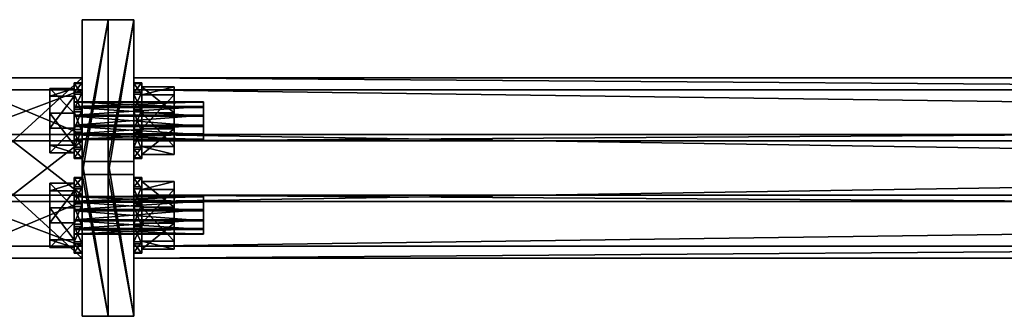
# Model space of a CAD drawing. Header units: millimetres. Extents: x 60485 to 71303, y 100 to 16900.
# Tile 795 of 1056: x 63253 to 63557, y 10154 to 10246. Entities that reach past the tile are written whole.
import ezdxf

# ---------------------------------------------------------------- set-up
doc = ezdxf.new("R2010")
doc.units = ezdxf.units.MM
for name, color, linetype in [('13', 7, 'Continuous'), ('4', 7, 'Continuous'), ('99', 7, 'Continuous')]:
    doc.layers.add(name, color=color, linetype=linetype)

msp = doc.modelspace()

# ---------------------------------------------------------------- meshes
at = {"layer": '13', "color": 7}
mesh = msp.add_polyface(dxfattribs=at)
corners = [(63309.5, 10208.88, 5057.29), (63269.5, 10208.77, 5054.18), (63269.5, 10208.88, 5057.29), (63309.5, 10208.77, 5054.18), (63269.5, 10210.23, 5051.44), (63309.5, 10210.23, 5051.44), (63269.5, 10212.86, 5049.79), (63309.5, 10212.86, 5049.79), (63269.5, 10215.97, 5049.69), (63309.5, 10213.27, 5061.38), (63269.5, 10210.53, 5059.92), (63269.5, 10213.27, 5061.38), (63309.5, 10210.53, 5059.92), (63269.5, 10219.01, 5059.62), (63269.5, 10220.46, 5056.88), (63269.5, 10220.36, 5053.78), (63269.5, 10218.71, 5051.14), (63269.5, 10204.68, 5058.57), (63269.5, 10207.02, 5048.44), (63262, 10207.02, 5048.44), (63262, 10204.68, 5058.57), (63269.5, 10216.96, 5045.41), (63262, 10216.96, 5045.41), (63269.5, 10212.28, 5065.66), (63262, 10212.28, 5065.66), (63269.5, 10224.56, 5052.49), (63269.5, 10222.22, 5062.62), (63262, 10222.22, 5062.62), (63262, 10224.56, 5052.49), (63272, 10203.14, 5059.04), (63272, 10202.93, 5052.83), (63269.5, 10202.93, 5052.83), (63269.5, 10203.14, 5059.04), (63272, 10205.84, 5047.35), (63269.5, 10205.84, 5047.35), (63272, 10211.11, 5044.06), (63269.5, 10211.11, 5044.06), (63269.5, 10217.32, 5043.84), (63272, 10218.13, 5067.01), (63272, 10211.92, 5067.22), (63269.5, 10211.92, 5067.22), (63272, 10206.43, 5064.31), (63269.5, 10206.43, 5064.31), (63272, 10222.8, 5046.76), (63272, 10226.09, 5052.02), (63272, 10226.31, 5058.23), (63272, 10223.39, 5063.72), (63269.5, 10218.13, 5067.01), (63269.5, 10223.39, 5063.72), (63269.5, 10226.31, 5058.23), (63269.5, 10226.09, 5052.02), (63269.5, 10222.8, 5046.76)]
mesh.append_faces([[corners[k] for k in face] for face in [(0, 1, 2, 2), (3, 4, 1, 1), (5, 6, 4, 4), (7, 8, 6, 6), (9, 10, 11, 11), (12, 2, 10, 10), (8, 4, 6, 6), (17, 19, 20, 20), (18, 22, 19, 19), (23, 20, 24, 24), (26, 17, 23, 23), (20, 27, 24, 24), (29, 31, 32, 32), (30, 34, 31, 31), (33, 36, 34, 34), (35, 37, 36, 36), (39, 42, 40, 40), (41, 32, 42, 42), (38, 41, 39, 39), (42, 47, 40, 40)]], dxfattribs={"vtx0": -1, "color": 7})
mesh.append_faces([[corners[k] for k in face] for face in [(13, 11, 10, 10), (14, 10, 2, 2), (15, 2, 1, 1), (16, 1, 4, 4), (25, 18, 17, 17), (28, 20, 19, 19), (43, 35, 33, 33), (44, 33, 30, 30), (45, 30, 29, 29), (46, 29, 41, 41), (48, 42, 32, 32), (49, 32, 31, 31), (50, 31, 34, 34), (51, 34, 36, 36)]], dxfattribs={"vtx0": -1, "vtx2": -1, "vtx3": -1, "color": 7})
mesh.append_faces([[corners[k] for k in face] for face in [(17, 18, 19, 19), (18, 21, 22, 22), (23, 17, 20, 20), (29, 30, 31, 31), (30, 33, 34, 34), (33, 35, 36, 36), (38, 39, 40, 40), (39, 41, 42, 42), (41, 29, 32, 32)]], dxfattribs={"vtx2": -1, "vtx3": -1, "color": 7})
mesh = msp.add_polyface(dxfattribs=at)
corners = [(63309.5, 10215.97, 5049.69), (63269.5, 10218.71, 5051.14), (63269.5, 10215.97, 5049.69), (63309.5, 10218.71, 5051.14), (63269.5, 10220.36, 5053.78), (63309.5, 10220.36, 5053.78), (63269.5, 10220.46, 5056.88), (63309.5, 10220.46, 5056.88), (63269.5, 10219.01, 5059.62), (63309.5, 10219.01, 5059.62), (63269.5, 10216.37, 5061.27), (63309.5, 10216.37, 5061.27), (63269.5, 10213.27, 5061.38), (63269.5, 10210.53, 5059.92), (63269.5, 10208.88, 5057.29), (63269.5, 10208.77, 5054.18), (63269.5, 10210.23, 5051.44), (63269.5, 10216.96, 5045.41), (63269.5, 10224.56, 5052.49), (63262, 10224.56, 5052.49), (63262, 10216.96, 5045.41), (63269.5, 10222.22, 5062.62), (63262, 10222.22, 5062.62), (63269.5, 10212.28, 5065.66), (63262, 10212.28, 5065.66), (63269.5, 10207.02, 5048.44), (63269.5, 10204.68, 5058.57), (63262, 10204.68, 5058.57), (63262, 10207.02, 5048.44), (63272, 10211.11, 5044.06), (63272, 10217.32, 5043.84), (63269.5, 10217.32, 5043.84), (63272, 10222.8, 5046.76), (63269.5, 10222.8, 5046.76), (63272, 10226.09, 5052.02), (63269.5, 10226.09, 5052.02), (63272, 10226.31, 5058.23), (63269.5, 10226.31, 5058.23), (63272, 10223.39, 5063.72), (63269.5, 10223.39, 5063.72), (63272, 10218.13, 5067.01), (63269.5, 10218.13, 5067.01), (63269.5, 10211.92, 5067.22), (63272, 10205.84, 5047.35), (63272, 10202.93, 5052.83), (63272, 10203.14, 5059.04), (63272, 10206.43, 5064.31), (63269.5, 10206.43, 5064.31), (63269.5, 10203.14, 5059.04), (63269.5, 10202.93, 5052.83), (63269.5, 10205.84, 5047.35), (63269.5, 10211.11, 5044.06)]
mesh.append_faces([[corners[k] for k in face] for face in [(0, 1, 2, 2), (3, 4, 1, 1), (5, 6, 4, 4), (7, 8, 6, 6), (9, 10, 8, 8), (11, 12, 10, 10), (12, 8, 10, 10), (17, 19, 20, 20), (18, 22, 19, 19), (21, 24, 22, 22), (25, 18, 17, 17), (19, 28, 20, 20), (30, 33, 31, 31), (32, 35, 33, 33), (34, 37, 35, 35), (36, 39, 37, 37), (38, 41, 39, 39), (40, 42, 41, 41), (29, 32, 30, 30), (33, 51, 31, 31)]], dxfattribs={"vtx0": -1, "color": 7})
mesh.append_faces([[corners[k] for k in face] for face in [(8, 13, 6, 6), (6, 14, 4, 4), (4, 15, 1, 1), (1, 16, 2, 2), (18, 26, 21, 21), (22, 27, 19, 19), (32, 43, 34, 34), (34, 44, 36, 36), (36, 45, 38, 38), (38, 46, 40, 40), (41, 47, 39, 39), (39, 48, 37, 37), (37, 49, 35, 35), (35, 50, 33, 33)]], dxfattribs={"vtx0": -1, "vtx1": -1, "color": 7})
mesh.append_faces([[corners[k] for k in face] for face in [(17, 18, 19, 19), (18, 21, 22, 22), (21, 23, 24, 24), (29, 30, 31, 31), (30, 32, 33, 33), (32, 34, 35, 35), (34, 36, 37, 37), (36, 38, 39, 39), (38, 40, 41, 41)]], dxfattribs={"vtx2": -1, "vtx3": -1, "color": 7})
mesh = msp.add_polyface(dxfattribs=at)
corners = [(63309.5, 10208.88, 5057.29), (63309.5, 10208.77, 5054.18), (63269.5, 10208.77, 5054.18), (63309.5, 10210.23, 5051.44), (63269.5, 10210.23, 5051.44), (63309.5, 10212.86, 5049.79), (63269.5, 10212.86, 5049.79), (63309.5, 10216.37, 5061.27), (63309.5, 10213.27, 5061.38), (63269.5, 10213.27, 5061.38), (63309.5, 10210.53, 5059.92), (63269.5, 10210.53, 5059.92), (63269.5, 10208.88, 5057.29), (63309.5, 10215.97, 5049.69), (63309.5, 10218.71, 5051.14), (63309.5, 10220.36, 5053.78), (63309.5, 10220.46, 5056.88), (63309.5, 10219.01, 5059.62), (63300.5, 10204.13, 5058.74), (63300.5, 10206.6, 5048.05), (63290.5, 10206.6, 5048.05), (63290.5, 10204.13, 5058.74), (63300.5, 10217.09, 5044.84), (63290.5, 10217.09, 5044.84), (63300.5, 10212.15, 5066.22), (63290.5, 10212.15, 5066.22), (63300.5, 10225.11, 5052.32), (63300.5, 10222.64, 5063.01), (63290.5, 10222.64, 5063.01), (63290.5, 10225.11, 5052.32), (63290.5, 10203.14, 5059.04), (63290.5, 10202.93, 5052.83), (63288, 10202.93, 5052.83), (63288, 10203.14, 5059.04), (63290.5, 10205.84, 5047.35), (63288, 10205.84, 5047.35), (63290.5, 10211.11, 5044.06), (63288, 10211.11, 5044.06), (63288, 10217.32, 5043.84), (63290.5, 10218.13, 5067.01), (63290.5, 10211.92, 5067.22), (63288, 10211.92, 5067.22), (63290.5, 10206.43, 5064.31), (63288, 10206.43, 5064.31), (63290.5, 10222.8, 5046.76), (63290.5, 10226.09, 5052.02), (63290.5, 10226.31, 5058.23), (63290.5, 10223.39, 5063.72), (63288, 10218.13, 5067.01), (63288, 10223.39, 5063.72), (63288, 10226.31, 5058.23), (63288, 10226.09, 5052.02), (63288, 10222.8, 5046.76)]
mesh.append_faces([[corners[k] for k in face] for face in [(3, 13, 5, 5), (18, 20, 21, 21), (19, 23, 20, 20), (24, 21, 25, 25), (27, 18, 24, 24), (21, 28, 25, 25), (30, 32, 33, 33), (31, 35, 32, 32), (34, 37, 35, 35), (36, 38, 37, 37), (40, 43, 41, 41), (42, 33, 43, 43), (39, 42, 40, 40), (43, 48, 41, 41)]], dxfattribs={"vtx0": -1, "color": 7})
mesh.append_faces([[corners[k] for k in face] for face in [(14, 3, 1, 1), (15, 1, 0, 0), (16, 0, 10, 10), (17, 10, 8, 8), (26, 19, 18, 18), (29, 21, 20, 20), (44, 36, 34, 34), (45, 34, 31, 31), (46, 31, 30, 30), (47, 30, 42, 42), (49, 43, 33, 33), (50, 33, 32, 32), (51, 32, 35, 35), (52, 35, 37, 37)]], dxfattribs={"vtx0": -1, "vtx2": -1, "vtx3": -1, "color": 7})
mesh.append_faces([[corners[k] for k in face] for face in [(0, 1, 2, 2), (1, 3, 4, 4), (3, 5, 6, 6), (7, 8, 9, 9), (8, 10, 11, 11), (10, 0, 12, 12), (18, 19, 20, 20), (19, 22, 23, 23), (24, 18, 21, 21), (30, 31, 32, 32), (31, 34, 35, 35), (34, 36, 37, 37), (39, 40, 41, 41), (40, 42, 43, 43), (42, 30, 33, 33)]], dxfattribs={"vtx2": -1, "vtx3": -1, "color": 7})
mesh = msp.add_polyface(dxfattribs=at)
corners = [(63309.5, 10212.86, 5049.79), (63309.5, 10215.97, 5049.69), (63269.5, 10215.97, 5049.69), (63309.5, 10218.71, 5051.14), (63269.5, 10218.71, 5051.14), (63309.5, 10220.36, 5053.78), (63269.5, 10220.36, 5053.78), (63309.5, 10220.46, 5056.88), (63269.5, 10220.46, 5056.88), (63309.5, 10219.01, 5059.62), (63269.5, 10219.01, 5059.62), (63309.5, 10216.37, 5061.27), (63269.5, 10216.37, 5061.27), (63309.5, 10210.23, 5051.44), (63309.5, 10208.77, 5054.18), (63309.5, 10208.88, 5057.29), (63309.5, 10210.53, 5059.92), (63309.5, 10213.27, 5061.38), (63300.5, 10217.09, 5044.84), (63300.5, 10225.11, 5052.32), (63290.5, 10225.11, 5052.32), (63290.5, 10217.09, 5044.84), (63300.5, 10222.64, 5063.01), (63290.5, 10222.64, 5063.01), (63300.5, 10212.15, 5066.22), (63290.5, 10212.15, 5066.22), (63300.5, 10206.6, 5048.05), (63300.5, 10204.13, 5058.74), (63290.5, 10204.13, 5058.74), (63290.5, 10206.6, 5048.05), (63290.5, 10211.11, 5044.06), (63290.5, 10217.32, 5043.84), (63288, 10217.32, 5043.84), (63290.5, 10222.8, 5046.76), (63288, 10222.8, 5046.76), (63290.5, 10226.09, 5052.02), (63288, 10226.09, 5052.02), (63290.5, 10226.31, 5058.23), (63288, 10226.31, 5058.23), (63290.5, 10223.39, 5063.72), (63288, 10223.39, 5063.72), (63290.5, 10218.13, 5067.01), (63288, 10218.13, 5067.01), (63288, 10211.92, 5067.22), (63290.5, 10205.84, 5047.35), (63290.5, 10202.93, 5052.83), (63290.5, 10203.14, 5059.04), (63290.5, 10206.43, 5064.31), (63288, 10206.43, 5064.31), (63288, 10203.14, 5059.04), (63288, 10202.93, 5052.83), (63288, 10205.84, 5047.35), (63288, 10211.11, 5044.06)]
mesh.append_faces([[corners[k] for k in face] for face in [(9, 17, 11, 11), (18, 20, 21, 21), (19, 23, 20, 20), (22, 25, 23, 23), (26, 19, 18, 18), (20, 29, 21, 21), (31, 34, 32, 32), (33, 36, 34, 34), (35, 38, 36, 36), (37, 40, 38, 38), (39, 42, 40, 40), (41, 43, 42, 42), (30, 33, 31, 31), (34, 52, 32, 32)]], dxfattribs={"vtx0": -1, "color": 7})
mesh.append_faces([[corners[k] for k in face] for face in [(1, 13, 3, 3), (3, 14, 5, 5), (5, 15, 7, 7), (7, 16, 9, 9), (19, 27, 22, 22), (23, 28, 20, 20), (33, 44, 35, 35), (35, 45, 37, 37), (37, 46, 39, 39), (39, 47, 41, 41), (42, 48, 40, 40), (40, 49, 38, 38), (38, 50, 36, 36), (36, 51, 34, 34)]], dxfattribs={"vtx0": -1, "vtx1": -1, "color": 7})
mesh.append_faces([[corners[k] for k in face] for face in [(0, 1, 2, 2), (1, 3, 4, 4), (3, 5, 6, 6), (5, 7, 8, 8), (7, 9, 10, 10), (9, 11, 12, 12), (18, 19, 20, 20), (19, 22, 23, 23), (22, 24, 25, 25), (30, 31, 32, 32), (31, 33, 34, 34), (33, 35, 36, 36), (35, 37, 38, 38), (37, 39, 40, 40), (39, 41, 42, 42)]], dxfattribs={"vtx2": -1, "vtx3": -1, "color": 7})
mesh = msp.add_polyface(dxfattribs=at)
corners = [(63309.5, 10179.64, 4961.66), (63269.5, 10179.54, 4958.55), (63269.5, 10179.64, 4961.66), (63309.5, 10179.54, 4958.55), (63269.5, 10180.99, 4955.81), (63309.5, 10180.99, 4955.81), (63269.5, 10183.63, 4954.16), (63309.5, 10183.63, 4954.16), (63269.5, 10186.73, 4954.05), (63309.5, 10184.03, 4965.75), (63269.5, 10181.29, 4964.29), (63269.5, 10184.03, 4965.75), (63309.5, 10181.29, 4964.29), (63269.5, 10187.14, 4965.64), (63269.5, 10191.23, 4961.25), (63269.5, 10191.12, 4958.15), (63269.5, 10189.47, 4955.51), (63269.5, 10175.44, 4962.94), (63269.5, 10177.78, 4952.81), (63262, 10177.78, 4952.81), (63262, 10175.44, 4962.94), (63269.5, 10187.72, 4949.78), (63262, 10187.72, 4949.78), (63269.5, 10183.04, 4970.03), (63262, 10183.04, 4970.03), (63269.5, 10195.32, 4956.86), (63269.5, 10192.98, 4966.99), (63262, 10192.98, 4966.99), (63262, 10195.32, 4956.86), (63272, 10173.91, 4963.41), (63272, 10173.69, 4957.2), (63269.5, 10173.69, 4957.2), (63269.5, 10173.91, 4963.41), (63272, 10176.61, 4951.72), (63269.5, 10176.61, 4951.72), (63272, 10181.87, 4948.43), (63269.5, 10181.87, 4948.43), (63269.5, 10188.08, 4948.21), (63272, 10188.89, 4971.38), (63272, 10182.68, 4971.59), (63269.5, 10182.68, 4971.59), (63272, 10177.2, 4968.68), (63269.5, 10177.2, 4968.68), (63272, 10193.57, 4951.12), (63272, 10196.86, 4956.39), (63272, 10197.07, 4962.6), (63272, 10194.16, 4968.09), (63269.5, 10188.89, 4971.38), (63269.5, 10194.16, 4968.09), (63269.5, 10197.07, 4962.6), (63269.5, 10196.86, 4956.39), (63269.5, 10193.57, 4951.12)]
mesh.append_faces([[corners[k] for k in face] for face in [(0, 1, 2, 2), (3, 4, 1, 1), (5, 6, 4, 4), (7, 8, 6, 6), (9, 10, 11, 11), (12, 2, 10, 10), (10, 13, 11, 11), (8, 4, 6, 6), (17, 19, 20, 20), (18, 22, 19, 19), (23, 20, 24, 24), (26, 17, 23, 23), (20, 27, 24, 24), (29, 31, 32, 32), (30, 34, 31, 31), (33, 36, 34, 34), (35, 37, 36, 36), (39, 42, 40, 40), (41, 32, 42, 42), (38, 41, 39, 39), (42, 47, 40, 40)]], dxfattribs={"vtx0": -1, "color": 7})
mesh.append_faces([[corners[k] for k in face] for face in [(14, 10, 2, 2), (15, 2, 1, 1), (16, 1, 4, 4), (25, 18, 17, 17), (28, 20, 19, 19), (43, 35, 33, 33), (44, 33, 30, 30), (45, 30, 29, 29), (46, 29, 41, 41), (48, 42, 32, 32), (49, 32, 31, 31), (50, 31, 34, 34), (51, 34, 36, 36)]], dxfattribs={"vtx0": -1, "vtx2": -1, "vtx3": -1, "color": 7})
mesh.append_faces([[corners[k] for k in face] for face in [(17, 18, 19, 19), (18, 21, 22, 22), (23, 17, 20, 20), (29, 30, 31, 31), (30, 33, 34, 34), (33, 35, 36, 36), (38, 39, 40, 40), (39, 41, 42, 42), (41, 29, 32, 32)]], dxfattribs={"vtx2": -1, "vtx3": -1, "color": 7})
mesh = msp.add_polyface(dxfattribs=at)
corners = [(63309.5, 10186.73, 4954.05), (63269.5, 10189.47, 4955.51), (63269.5, 10186.73, 4954.05), (63309.5, 10189.47, 4955.51), (63269.5, 10191.12, 4958.15), (63309.5, 10191.12, 4958.15), (63269.5, 10191.23, 4961.25), (63309.5, 10191.23, 4961.25), (63269.5, 10189.77, 4963.99), (63309.5, 10189.77, 4963.99), (63269.5, 10187.14, 4965.64), (63309.5, 10187.14, 4965.64), (63269.5, 10184.03, 4965.75), (63269.5, 10181.29, 4964.29), (63269.5, 10179.64, 4961.66), (63269.5, 10179.54, 4958.55), (63269.5, 10180.99, 4955.81), (63269.5, 10187.72, 4949.78), (63269.5, 10195.32, 4956.86), (63262, 10195.32, 4956.86), (63262, 10187.72, 4949.78), (63269.5, 10192.98, 4966.99), (63262, 10192.98, 4966.99), (63269.5, 10183.04, 4970.03), (63262, 10183.04, 4970.03), (63269.5, 10177.78, 4952.81), (63269.5, 10175.44, 4962.94), (63262, 10175.44, 4962.94), (63262, 10177.78, 4952.81), (63272, 10181.87, 4948.43), (63272, 10188.08, 4948.21), (63269.5, 10188.08, 4948.21), (63272, 10193.57, 4951.12), (63269.5, 10193.57, 4951.12), (63272, 10196.86, 4956.39), (63269.5, 10196.86, 4956.39), (63272, 10197.07, 4962.6), (63269.5, 10197.07, 4962.6), (63272, 10194.16, 4968.09), (63269.5, 10194.16, 4968.09), (63272, 10188.89, 4971.38), (63269.5, 10188.89, 4971.38), (63269.5, 10182.68, 4971.59), (63272, 10176.61, 4951.72), (63272, 10173.69, 4957.2), (63272, 10173.91, 4963.41), (63272, 10177.2, 4968.68), (63269.5, 10177.2, 4968.68), (63269.5, 10173.91, 4963.41), (63269.5, 10173.69, 4957.2), (63269.5, 10176.61, 4951.72), (63269.5, 10181.87, 4948.43)]
mesh.append_faces([[corners[k] for k in face] for face in [(0, 1, 2, 2), (3, 4, 1, 1), (5, 6, 4, 4), (7, 8, 6, 6), (9, 10, 8, 8), (11, 12, 10, 10), (17, 19, 20, 20), (18, 22, 19, 19), (21, 24, 22, 22), (25, 18, 17, 17), (19, 28, 20, 20), (30, 33, 31, 31), (32, 35, 33, 33), (34, 37, 35, 35), (36, 39, 37, 37), (38, 41, 39, 39), (40, 42, 41, 41), (29, 32, 30, 30), (33, 51, 31, 31)]], dxfattribs={"vtx0": -1, "color": 7})
mesh.append_faces([[corners[k] for k in face] for face in [(10, 13, 8, 8), (8, 13, 6, 6), (6, 14, 4, 4), (4, 15, 1, 1), (1, 16, 2, 2), (18, 26, 21, 21), (22, 27, 19, 19), (32, 43, 34, 34), (34, 44, 36, 36), (36, 45, 38, 38), (38, 46, 40, 40), (41, 47, 39, 39), (39, 48, 37, 37), (37, 49, 35, 35), (35, 50, 33, 33)]], dxfattribs={"vtx0": -1, "vtx1": -1, "color": 7})
mesh.append_faces([[corners[k] for k in face] for face in [(17, 18, 19, 19), (18, 21, 22, 22), (21, 23, 24, 24), (29, 30, 31, 31), (30, 32, 33, 33), (32, 34, 35, 35), (34, 36, 37, 37), (36, 38, 39, 39), (38, 40, 41, 41)]], dxfattribs={"vtx2": -1, "vtx3": -1, "color": 7})
mesh = msp.add_polyface(dxfattribs=at)
corners = [(63309.5, 10179.64, 4961.66), (63309.5, 10179.54, 4958.55), (63269.5, 10179.54, 4958.55), (63309.5, 10180.99, 4955.81), (63269.5, 10180.99, 4955.81), (63309.5, 10183.63, 4954.16), (63269.5, 10183.63, 4954.16), (63309.5, 10187.14, 4965.64), (63309.5, 10184.03, 4965.75), (63269.5, 10184.03, 4965.75), (63309.5, 10181.29, 4964.29), (63269.5, 10181.29, 4964.29), (63269.5, 10179.64, 4961.66), (63309.5, 10186.73, 4954.05), (63309.5, 10189.47, 4955.51), (63309.5, 10191.12, 4958.15), (63309.5, 10191.23, 4961.25), (63309.5, 10189.77, 4963.99), (63300.5, 10174.89, 4963.11), (63300.5, 10177.36, 4952.42), (63290.5, 10177.36, 4952.42), (63290.5, 10174.89, 4963.11), (63300.5, 10187.85, 4949.21), (63290.5, 10187.85, 4949.21), (63300.5, 10182.91, 4970.59), (63290.5, 10182.91, 4970.59), (63300.5, 10195.87, 4956.69), (63300.5, 10193.4, 4967.38), (63290.5, 10193.4, 4967.38), (63290.5, 10195.87, 4956.69), (63290.5, 10173.91, 4963.41), (63290.5, 10173.69, 4957.2), (63288, 10173.69, 4957.2), (63288, 10173.91, 4963.41), (63290.5, 10176.61, 4951.72), (63288, 10176.61, 4951.72), (63290.5, 10181.87, 4948.43), (63288, 10181.87, 4948.43), (63288, 10188.08, 4948.21), (63290.5, 10188.89, 4971.38), (63290.5, 10182.68, 4971.59), (63288, 10182.68, 4971.59), (63290.5, 10177.2, 4968.68), (63288, 10177.2, 4968.68), (63290.5, 10193.57, 4951.12), (63290.5, 10196.86, 4956.39), (63290.5, 10197.07, 4962.6), (63290.5, 10194.16, 4968.09), (63288, 10188.89, 4971.38), (63288, 10194.16, 4968.09), (63288, 10197.07, 4962.6), (63288, 10196.86, 4956.39), (63288, 10193.57, 4951.12)]
mesh.append_faces([[corners[k] for k in face] for face in [(3, 13, 5, 5), (18, 20, 21, 21), (19, 23, 20, 20), (24, 21, 25, 25), (27, 18, 24, 24), (21, 28, 25, 25), (30, 32, 33, 33), (31, 35, 32, 32), (34, 37, 35, 35), (36, 38, 37, 37), (40, 43, 41, 41), (42, 33, 43, 43), (39, 42, 40, 40), (43, 48, 41, 41)]], dxfattribs={"vtx0": -1, "color": 7})
mesh.append_faces([[corners[k] for k in face] for face in [(14, 3, 1, 1), (15, 1, 0, 0), (16, 0, 10, 10), (17, 10, 8, 8), (26, 19, 18, 18), (29, 21, 20, 20), (44, 36, 34, 34), (45, 34, 31, 31), (46, 31, 30, 30), (47, 30, 42, 42), (49, 43, 33, 33), (50, 33, 32, 32), (51, 32, 35, 35), (52, 35, 37, 37)]], dxfattribs={"vtx0": -1, "vtx2": -1, "vtx3": -1, "color": 7})
mesh.append_faces([[corners[k] for k in face] for face in [(0, 1, 2, 2), (1, 3, 4, 4), (3, 5, 6, 6), (7, 8, 9, 9), (8, 10, 11, 11), (10, 0, 12, 12), (18, 19, 20, 20), (19, 22, 23, 23), (24, 18, 21, 21), (30, 31, 32, 32), (31, 34, 35, 35), (34, 36, 37, 37), (39, 40, 41, 41), (40, 42, 43, 43), (42, 30, 33, 33)]], dxfattribs={"vtx2": -1, "vtx3": -1, "color": 7})
mesh = msp.add_polyface(dxfattribs=at)
corners = [(63309.5, 10183.63, 4954.16), (63309.5, 10186.73, 4954.05), (63269.5, 10186.73, 4954.05), (63309.5, 10189.47, 4955.51), (63269.5, 10189.47, 4955.51), (63309.5, 10191.12, 4958.15), (63269.5, 10191.12, 4958.15), (63309.5, 10191.23, 4961.25), (63269.5, 10191.23, 4961.25), (63309.5, 10189.77, 4963.99), (63269.5, 10189.77, 4963.99), (63309.5, 10187.14, 4965.64), (63269.5, 10187.14, 4965.64), (63309.5, 10180.99, 4955.81), (63309.5, 10179.54, 4958.55), (63309.5, 10179.64, 4961.66), (63309.5, 10181.29, 4964.29), (63309.5, 10184.03, 4965.75), (63300.5, 10187.85, 4949.21), (63300.5, 10195.87, 4956.69), (63290.5, 10195.87, 4956.69), (63290.5, 10187.85, 4949.21), (63300.5, 10193.4, 4967.38), (63290.5, 10193.4, 4967.38), (63300.5, 10182.91, 4970.59), (63290.5, 10182.91, 4970.59), (63300.5, 10177.36, 4952.42), (63300.5, 10174.89, 4963.11), (63290.5, 10174.89, 4963.11), (63290.5, 10177.36, 4952.42), (63290.5, 10181.87, 4948.43), (63290.5, 10188.08, 4948.21), (63288, 10188.08, 4948.21), (63290.5, 10193.57, 4951.12), (63288, 10193.57, 4951.12), (63290.5, 10196.86, 4956.39), (63288, 10196.86, 4956.39), (63290.5, 10197.07, 4962.6), (63288, 10197.07, 4962.6), (63290.5, 10194.16, 4968.09), (63288, 10194.16, 4968.09), (63290.5, 10188.89, 4971.38), (63288, 10188.89, 4971.38), (63288, 10182.68, 4971.59), (63290.5, 10176.61, 4951.72), (63290.5, 10173.69, 4957.2), (63290.5, 10173.91, 4963.41), (63290.5, 10177.2, 4968.68), (63288, 10177.2, 4968.68), (63288, 10173.91, 4963.41), (63288, 10173.69, 4957.2), (63288, 10176.61, 4951.72), (63288, 10181.87, 4948.43)]
mesh.append_faces([[corners[k] for k in face] for face in [(9, 17, 11, 11), (18, 20, 21, 21), (19, 23, 20, 20), (22, 25, 23, 23), (26, 19, 18, 18), (20, 29, 21, 21), (31, 34, 32, 32), (33, 36, 34, 34), (35, 38, 36, 36), (37, 40, 38, 38), (39, 42, 40, 40), (41, 43, 42, 42), (30, 33, 31, 31), (34, 52, 32, 32)]], dxfattribs={"vtx0": -1, "color": 7})
mesh.append_faces([[corners[k] for k in face] for face in [(1, 13, 3, 3), (3, 14, 5, 5), (5, 15, 7, 7), (7, 16, 9, 9), (19, 27, 22, 22), (23, 28, 20, 20), (33, 44, 35, 35), (35, 45, 37, 37), (37, 46, 39, 39), (39, 47, 41, 41), (42, 48, 40, 40), (40, 49, 38, 38), (38, 50, 36, 36), (36, 51, 34, 34)]], dxfattribs={"vtx0": -1, "vtx1": -1, "color": 7})
mesh.append_faces([[corners[k] for k in face] for face in [(0, 1, 2, 2), (1, 3, 4, 4), (3, 5, 6, 6), (5, 7, 8, 8), (7, 9, 10, 10), (9, 11, 12, 12), (18, 19, 20, 20), (19, 22, 23, 23), (22, 24, 25, 25), (30, 31, 32, 32), (31, 33, 34, 34), (33, 35, 36, 36), (35, 37, 38, 38), (37, 39, 40, 40), (39, 41, 42, 42)]], dxfattribs={"vtx2": -1, "vtx3": -1, "color": 7})
at = {"layer": '4', "color": 171}
mesh = msp.add_polyface(dxfattribs=at)
corners = [(63272, 10208.36, 4976.93), (63272, 10175.85, 4986.87), (63230, 10175.85, 4986.87), (63230, 10208.36, 4976.93), (63272, 10191.64, 5038.51), (63230, 10191.64, 5038.51), (63272, 10224.15, 5028.57), (63230, 10224.15, 5028.57), (63272, 10210.35, 4973.18), (63272, 10227.9, 5030.56), (63230, 10227.9, 5030.56), (63230, 10210.35, 4973.18), (63272, 10189.65, 5042.25), (63230, 10189.65, 5042.25), (63272, 10172.1, 4984.87), (63230, 10172.1, 4984.87)]
mesh.append_faces([[corners[k] for k in face] for face in [(0, 2, 3, 3), (1, 5, 2, 2), (4, 7, 5, 5), (6, 3, 7, 7), (8, 10, 11, 11), (9, 13, 10, 10), (12, 15, 13, 13), (14, 11, 15, 15)]], dxfattribs={"vtx0": -1, "color": 171})
mesh.append_faces([[corners[k] for k in face] for face in [(9, 6, 12, 12), (6, 8, 0, 0), (14, 0, 8, 8), (10, 3, 11, 11), (3, 10, 7, 7), (7, 10, 5, 5), (15, 2, 13, 13), (2, 11, 3, 3), (13, 5, 10, 10)]], dxfattribs={"vtx0": -1, "vtx1": -1, "color": 171})
mesh.append_faces([[corners[k] for k in face] for face in [(6, 9, 8, 8), (12, 6, 4, 4), (4, 14, 12, 12), (14, 4, 1, 1), (14, 1, 0, 0), (2, 15, 11, 11), (13, 2, 5, 5)]], dxfattribs={"vtx0": -1, "vtx2": -1, "vtx3": -1, "color": 171})
mesh.append_faces([[corners[k] for k in face] for face in [(0, 1, 2, 2), (1, 4, 5, 5), (4, 6, 7, 7), (6, 0, 3, 3), (8, 9, 10, 10), (9, 12, 13, 13), (12, 14, 15, 15), (14, 8, 11, 11)]], dxfattribs={"vtx2": -1, "vtx3": -1, "color": 171})
mesh = msp.add_polyface(dxfattribs=at)
corners = [(65712, 10208.36, 4976.93), (65712, 10175.85, 4986.87), (63288, 10175.85, 4986.87), (63288, 10208.36, 4976.93), (65712, 10191.64, 5038.51), (63288, 10191.64, 5038.51), (65712, 10224.15, 5028.57), (63288, 10224.15, 5028.57), (65712, 10210.35, 4973.18), (65712, 10227.9, 5030.56), (63288, 10227.9, 5030.56), (63288, 10210.35, 4973.18), (65712, 10189.65, 5042.25), (63288, 10189.65, 5042.25), (65712, 10172.1, 4984.87), (63288, 10172.1, 4984.87)]
mesh.append_faces([[corners[k] for k in face] for face in [(0, 2, 3, 3), (1, 5, 2, 2), (4, 7, 5, 5), (6, 3, 7, 7), (8, 10, 11, 11), (9, 13, 10, 10), (12, 15, 13, 13), (14, 11, 15, 15)]], dxfattribs={"vtx0": -1, "color": 171})
mesh.append_faces([[corners[k] for k in face] for face in [(9, 6, 12, 12), (6, 8, 0, 0), (0, 8, 1, 1), (12, 4, 14, 14), (4, 12, 6, 6), (14, 1, 8, 8), (11, 3, 15, 15), (3, 10, 7, 7), (7, 10, 5, 5), (15, 2, 13, 13), (2, 15, 3, 3), (13, 5, 10, 10)]], dxfattribs={"vtx0": -1, "vtx1": -1, "color": 171})
mesh.append_faces([[corners[k] for k in face] for face in [(6, 9, 8, 8), (14, 4, 1, 1), (3, 11, 10, 10), (13, 2, 5, 5)]], dxfattribs={"vtx0": -1, "vtx2": -1, "vtx3": -1, "color": 171})
mesh.append_faces([[corners[k] for k in face] for face in [(0, 1, 2, 2), (1, 4, 5, 5), (4, 6, 7, 7), (6, 0, 3, 3), (8, 9, 10, 10), (9, 12, 13, 13), (12, 14, 15, 15), (14, 8, 11, 11)]], dxfattribs={"vtx2": -1, "vtx3": -1, "color": 171})
at = {"layer": '99', "color": 7}
mesh = msp.add_polyface(dxfattribs=at)
corners = [(63272, 10245.84, 5072.13), (63272, 10198.02, 5086.75), (63272, 10154.16, 4943.3), (63272, 10201.98, 4928.68), (63280, 10198.02, 5086.75), (63280, 10154.16, 4943.3), (63280, 10245.84, 5072.13), (63280, 10201.98, 4928.68)]
mesh.append_faces([[corners[k] for k in face] for face in [(0, 2, 3, 3), (1, 5, 2, 2), (4, 7, 5, 5), (6, 3, 7, 7), (1, 6, 4, 4), (3, 5, 7, 7)]], dxfattribs={"vtx0": -1, "color": 7})
mesh.append_faces([[corners[k] for k in face] for face in [(0, 1, 2, 2), (1, 4, 5, 5), (4, 6, 7, 7), (6, 0, 3, 3), (1, 0, 6, 6), (3, 2, 5, 5)]], dxfattribs={"vtx2": -1, "vtx3": -1, "color": 7})
mesh = msp.add_polyface(dxfattribs=at)
corners = [(63280, 10245.84, 5072.13), (63280, 10198.02, 5086.75), (63280, 10154.16, 4943.3), (63280, 10201.98, 4928.68), (63288, 10198.02, 5086.75), (63288, 10154.16, 4943.3), (63288, 10245.84, 5072.13), (63288, 10201.98, 4928.68)]
mesh.append_faces([[corners[k] for k in face] for face in [(0, 2, 3, 3), (1, 5, 2, 2), (4, 7, 5, 5), (6, 3, 7, 7), (1, 6, 4, 4), (3, 5, 7, 7)]], dxfattribs={"vtx0": -1, "color": 7})
mesh.append_faces([[corners[k] for k in face] for face in [(0, 1, 2, 2), (1, 4, 5, 5), (4, 6, 7, 7), (6, 0, 3, 3), (1, 0, 6, 6), (3, 2, 5, 5)]], dxfattribs={"vtx2": -1, "vtx3": -1, "color": 7})

doc.saveas('drawing.dxf')
